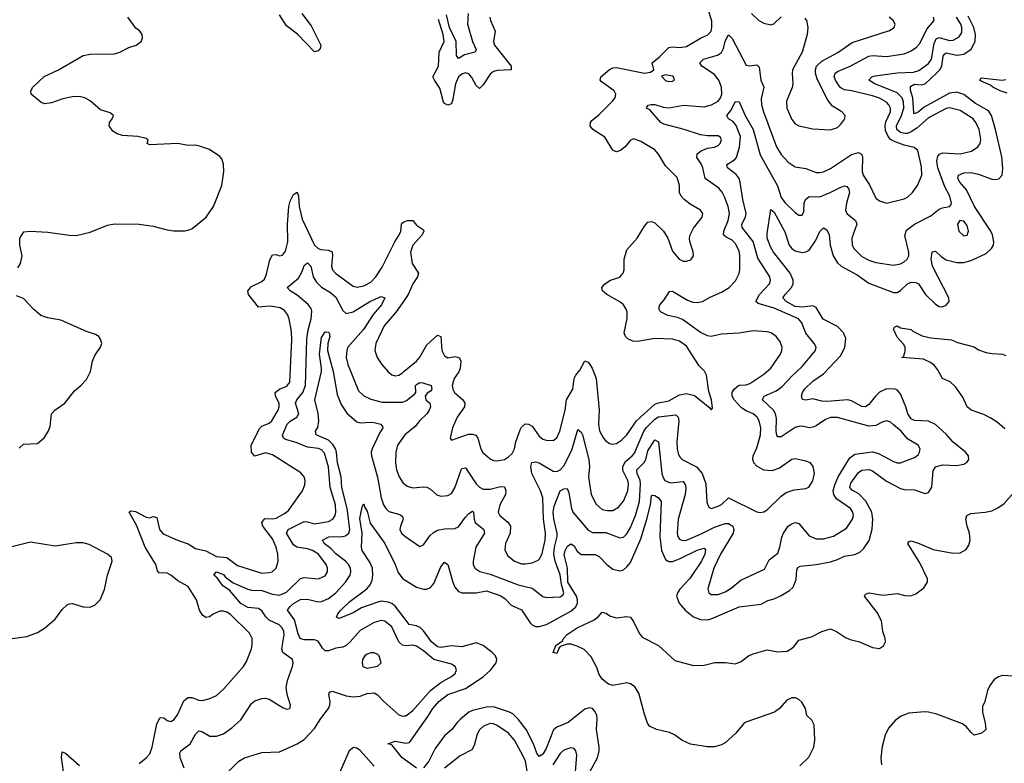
# Model space of a CAD drawing. Header units: inches. Extents: x 1843162 to 1959474, y 907081 to 1016326.
# Tile 359 of 656: x 1947809 to 1953422, y 941078 to 945315. Entities that reach past the tile are written whole.
import ezdxf

# ---------------------------------------------------------------- set-up
doc = ezdxf.new("R2010")
doc.units = ezdxf.units.IN
doc.header["$MEASUREMENT"] = 0
doc.layers.add('B9944', color=7, linetype='Continuous')
doc.layers.add('B9954', color=7, linetype='Continuous')

msp = doc.modelspace()

# ---------------------------------------------------------------- linework, layer by layer
at = {"layer": 'B9944', "color": 5}
for points, elevation in [([(1947798.9, 943901.1), (1947814, 943926), (1947822, 943970), (1947809.7, 944029.7), (1947809.6, 944070), (1947832.9, 944107.1), (1947869.1, 944110.9), (1947970, 944104.4), (1948090, 944086.7), (1948130, 944085.3), (1948210, 944104.9), (1948310, 944144.2), (1948350, 944151.8), (1948490, 944150.3), (1948570, 944138), (1948650, 944117), (1948687.7, 944112.3), (1948750, 944112.4), (1948770, 944114.9), (1948790, 944123.8), (1948872, 944190), (1948914.3, 944250), (1948960.5, 944370), (1948973.3, 944450), (1948971.4, 944491.4), (1948961.6, 944521.6), (1948950, 944536), (1948890, 944576), (1948834.2, 944594.2), (1948810, 944599.3), (1948770, 944599), (1948709.5, 944609.5), (1948550, 944601.2), (1948535.3, 944610), (1948542, 944630), (1948530, 944637.2), (1948482, 944650), (1948395.7, 944655.7), (1948364, 944664), (1948340.4, 944680.4), (1948318, 944710), (1948320.9, 944730), (1948336, 944750), (1948344, 944770), (1948324.1, 944784.1), (1948270, 944802), (1948210, 944852.4), (1948180.9, 944870), (1948150, 944877.1), (1948110, 944876.2), (1948055.5, 944864.5), (1947990, 944840.5), (1947950, 944835.1), (1947930, 944844.2), (1947874.5, 944890), (1947871.8, 944910), (1947882.9, 944930), (1947948.3, 944991.7), (1948029.5, 945030), (1948170, 945111.3), (1948210, 945119.2), (1948350, 945121.3), (1948379.3, 945130), (1948430, 945157.4), (1948472.7, 945170), (1948500.7, 945190), (1948509.4, 945210), (1948506, 945230), (1948492.7, 945250), (1948470, 945266.6), (1948425.1, 945330)], 620), ([(1949418, 945350), (1949470, 945279.2), (1949525.3, 945170), (1949520.9, 945150), (1949510, 945138.3), (1949490, 945131.1), (1949393.3, 945233.3), (1949330, 945280.7), (1949290, 945343.2)], 580), ([(1948490, 941076.5), (1948530, 941108.8), (1948550, 941132.2), (1948564.1, 941170), (1948590, 941303.8), (1948610, 941339), (1948630, 941336.9), (1948650, 941322.7), (1948670, 941316.5), (1948690, 941327.6), (1948710, 941358), (1948745, 941435.1), (1948766.5, 941453.5), (1948790, 941452.8), (1948830, 941437.1), (1948850, 941436.5), (1948892.9, 941447.1), (1948930, 941464.7), (1948970, 941500.8), (1949083.9, 941630), (1949102.2, 941657.8), (1949129.7, 941729.7), (1949134.5, 941754.5), (1949133.5, 941790), (1949119, 941819), (1949010, 941925.2), (1948990, 941939.5), (1948970, 941945.8), (1948950, 941944.2), (1948912.2, 941927.8), (1948890, 941912.4), (1948870, 941908.4), (1948850, 941921.5), (1948833.9, 941950), (1948817.4, 942010), (1948770, 942084.9), (1948710, 942117.9), (1948670, 942150.5), (1948650, 942160.8), (1948603.2, 942163.2), (1948594.6, 942174.6), (1948584.1, 942210), (1948524.1, 942310), (1948474.7, 942434.7), (1948433.2, 942510), (1948442.7, 942517.3), (1948468, 942512), (1948530, 942481.2), (1948550, 942476), (1948570, 942483.8), (1948590, 942479.1), (1948606.2, 942410), (1948625.7, 942385.7), (1948708.7, 942348.7), (1948770, 942327.8), (1948810, 942301.2), (1948870, 942289.4), (1948930, 942257.1), (1948990.1, 942250.1), (1949050, 942205.5), (1949190, 942162.3), (1949230, 942164.4), (1949247.3, 942170), (1949270.7, 942190), (1949281.6, 942230), (1949279.6, 942270), (1949271.1, 942310), (1949250, 942356.5), (1949195, 942430), (1949190, 942450.5), (1949206.7, 942473.3), (1949250, 942471.3), (1949270, 942475.1), (1949318.8, 942501.2), (1949341.4, 942518.6), (1949421.7, 942630), (1949434.9, 942665.1), (1949435.8, 942690), (1949429.7, 942710), (1949412.3, 942732.3), (1949250, 942835.4), (1949210, 942846.5), (1949148.2, 942828.2), (1949130.6, 942850.6), (1949128.1, 942888.1), (1949175.1, 942984.9), (1949190, 942998.5), (1949230, 943016.8), (1949246.4, 943030), (1949282.9, 943090), (1949288.8, 943110), (1949287.7, 943130), (1949267.8, 943170), (1949265, 943190), (1949290, 943209.3), (1949332.2, 943227.8), (1949348.1, 943250), (1949360.9, 943490), (1949358.7, 943538.7), (1949345.4, 943610), (1949335.2, 943635.2), (1949317.9, 943657.9), (1949293, 943673), (1949250, 943681.7), (1949230, 943683.6), (1949170, 943676.8), (1949112.2, 943750), (1949108.3, 943770), (1949130, 943794.4), (1949190, 943823.2), (1949203.5, 943836.5), (1949215.8, 943864.2), (1949233.9, 943946.1), (1949250, 943974.4), (1949270, 943976.5), (1949290, 943968.9), (1949307.1, 943972.9), (1949324.1, 943995.9), (1949337.7, 944050), (1949334.6, 944150), (1949342.2, 944250), (1949350, 944280.4), (1949370, 944318.7), (1949390, 944332), (1949398.8, 944310), (1949401.9, 944250), (1949418.3, 944178.3), (1949490, 944031.2), (1949510, 944010.9), (1949524.9, 944004.9), (1949570, 944002.5), (1949590, 943993.1), (1949592.2, 943972.2), (1949586.7, 943910), (1949592, 943890), (1949610, 943868.4), (1949710, 943796.1), (1949731.6, 943791.6), (1949770, 943798.6), (1949810, 943820.1), (1949838.8, 943850), (1949874.7, 943905.3), (1949946.4, 944050), (1949972.8, 944090), (1949981.6, 944110), (1949985.3, 944150), (1949990, 944158.4), (1950000, 944162.4)], 580), ([(1948746.6, 941050), (1948723.5, 941110), (1948722.2, 941137.8), (1948728.2, 941150), (1948781.1, 941190), (1948810, 941243.7), (1948830, 941262.7), (1948850, 941258), (1948893, 941233), (1948930, 941233.2), (1948970, 941246.2), (1949018.9, 941281.1), (1949070, 941326), (1949130, 941418.3), (1949150, 941433.4), (1949190, 941448), (1949210, 941449), (1949230, 941443.1), (1949310, 941393.4), (1949332.5, 941387.5), (1949348.9, 941391.1), (1949350, 941394), (1949352.3, 941410), (1949332.6, 941470), (1949328.4, 941510), (1949336, 941550), (1949364, 941630), (1949366.9, 941650), (1949363.5, 941670), (1949308.4, 941710), (1949303.4, 941730), (1949315.9, 941810), (1949314.1, 941830), (1949305.7, 941850), (1949287.2, 941867.2), (1949230, 941893.9), (1949211.8, 941911.8), (1949190, 941946), (1949170, 941960.4), (1949110, 941965.8), (1949070, 941988.8), (1949004, 942064), (1948966.6, 942090), (1948934.9, 942134.9), (1948915.1, 942150), (1948931, 942170), (1948970, 942153.4), (1948980.3, 942140.3), (1949026.2, 942106.2), (1949109.7, 942069.7), (1949130, 942064.3), (1949190, 942062.9), (1949250, 942041.5), (1949290, 942036.4), (1949330, 942053.5), (1949410, 942131.7), (1949430, 942137), (1949512.7, 942130), (1949550, 942146.9), (1949563.1, 942170), (1949563.4, 942190), (1949555.6, 942210), (1949511.8, 942270), (1949478.5, 942290), (1949450, 942300.8), (1949388.9, 942308.9), (1949370, 942323.7), (1949329.3, 942390), (1949339.8, 942410), (1949430, 942455.1), (1949450, 942454.2), (1949490, 942442.7), (1949570, 942456.8), (1949594, 942470), (1949606.6, 942490), (1949611.6, 942510), (1949608.6, 942550), (1949579.5, 942650), (1949570, 942767.8), (1949546.1, 942846.1), (1949530, 942863.6), (1949512.2, 942872.2), (1949450, 942879.4), (1949385.4, 942905.4), (1949323.8, 942923.8), (1949312.1, 942930), (1949307.2, 942947.2), (1949333.1, 943010), (1949350, 943028.1), (1949388.4, 943050), (1949397, 943063), (1949399.8, 943070), (1949381.1, 943130), (1949389.4, 943150), (1949423.5, 943190), (1949437.2, 943230), (1949445.9, 943494.1), (1949452.9, 943547.1), (1949470, 943610.6), (1949473.4, 943653.4), (1949469.9, 943670), (1949453, 943693), (1949390, 943745.2), (1949349.7, 943770), (1949333.7, 943790), (1949397.3, 943842.7), (1949419.1, 943880.9), (1949430, 943914.4), (1949450, 943928.9), (1949467.6, 943910), (1949481.7, 943850), (1949500, 943820), (1949530, 943791.4), (1949580.4, 943760.4), (1949610, 943734), (1949650, 943659), (1949670, 943640.2), (1949710, 943650.1), (1949805.3, 943710), (1949870, 943738), (1949890, 943730.7), (1949871.3, 943690), (1949824.3, 943635.7), (1949768.8, 943550), (1949680.1, 943450), (1949672.8, 943430), (1949670.1, 943390), (1949678.7, 943350), (1949740.3, 943200.3), (1949770, 943171.3), (1949810, 943152), (1949875, 943135.1), (1949990, 943136.4), (1950000, 943140.4)], 560), ([(1947805.7, 942874.3), (1947830, 942896), (1947910, 942899.5), (1947948.3, 942931.7), (1947971.2, 942968.8), (1947982, 942998), (1947989.8, 943070.2), (1948009.5, 943090), (1948065.6, 943130), (1948120.5, 943199.5), (1948158, 943230), (1948190, 943264), (1948211.6, 943310), (1948224.5, 943370), (1948237.5, 943402.5), (1948269.2, 943450), (1948277.2, 943470), (1948270, 943495.3), (1948259, 943510), (1948241.5, 943521.5), (1948190, 943538), (1948043.8, 943603.8), (1947970, 943615.8), (1947929.8, 943629.8), (1947890, 943664.2), (1947830, 943727), (1947790, 943742)], 620), ([(1950000, 943715.9), (1949954, 943650), (1949886.7, 943570), (1949838, 943470), (1949833.4, 943430), (1949846.9, 943390), (1949872.3, 943350), (1949910, 943308), (1949930, 943292.4), (1949950, 943286.2), (1949970, 943290.2), (1949990, 943303.6), (1950000, 943311.9)], 580), ([(1950000, 941749.2), (1949990, 941750.5), (1949969.9, 941769.9), (1949930, 941855.9), (1949890, 941889), (1949870, 941892.6), (1949830, 941880.2), (1949750, 941834), (1949693.3, 941770), (1949670, 941749.9), (1949650, 941739.7), (1949610, 941734.7), (1949570, 941719.2), (1949550, 941719.5), (1949534.7, 941734.7), (1949510, 941774.7), (1949490, 941781.6), (1949430, 941781.9), (1949407.8, 941790), (1949395.5, 941815.5), (1949374.8, 941894.8), (1949336.2, 941950), (1949348.6, 941970), (1949370, 941987.9), (1949410, 942011.4), (1949450, 942013.8), (1949510, 941998.4), (1949530, 942000.4), (1949570, 942017.5), (1949610, 942049.5), (1949666, 942110), (1949692.7, 942150), (1949696.5, 942170), (1949693.6, 942190), (1949683.9, 942210), (1949666.6, 942230), (1949610, 942272.6), (1949581.8, 942301.8), (1949545, 942330), (1949534.2, 942350), (1949571.9, 942368.1), (1949649.5, 942370.5), (1949665.2, 942374.8), (1949684.4, 942390), (1949691.3, 942410), (1949675.6, 942530), (1949645.9, 942650), (1949641.3, 942710), (1949620.8, 942790), (1949614.4, 942850), (1949608.2, 942870), (1949594.3, 942894.3), (1949570, 942919.3), (1949499.3, 942950), (1949495.4, 942970), (1949508.3, 942991.6), (1949514.1, 943030), (1949510.9, 943070.9), (1949491.7, 943150), (1949528.5, 943310), (1949529.5, 943330), (1949517.6, 943410), (1949526.6, 943490), (1949530, 943504.9), (1949550, 943537.1), (1949570, 943535.5), (1949572.9, 943530), (1949576.9, 943510), (1949564.9, 943470), (1949563.8, 943430), (1949595.6, 943310), (1949619, 943179), (1949641.7, 943121.7), (1949673.8, 943073.8), (1949730, 943023.9), (1949750, 943017.9), (1949810, 943022.1), (1949830, 943019.4), (1949868, 943010), (1949877.6, 942997.6), (1949879.1, 942990), (1949859.9, 942960.1), (1949818.3, 942870), (1949812.2, 942850), (1949813.6, 942830), (1949848.4, 942708.4), (1949868.9, 942590), (1949883.2, 942550), (1949895, 942530), (1949913.1, 942513.1), (1949975.3, 942495.3), (1949990, 942484.9), (1949994.5, 942470), (1949979, 942430), (1949976.3, 942410), (1949985.2, 942390), (1950000, 942376.7)], 540), ([(1950000, 942944.5), (1949962.5, 942890), (1949952.2, 942850), (1949950.1, 942790.1), (1949956.8, 942750), (1949971.2, 942711.2), (1949994.9, 942674.9), (1950000, 942670.6)], 560), ([(1950000, 941907.5), (1949950, 941974), (1949930, 941989.4), (1949910, 941997), (1949870, 942001.5), (1949850, 941996.6), (1949756.5, 941963.5), (1949710, 941935.7), (1949630, 941902.9), (1949614, 941910), (1949622.6, 941930), (1949639.1, 941950), (1949690, 942000.2), (1949787.2, 942072.8), (1949805.8, 942094.2), (1949818.1, 942121.9), (1949822.1, 942150), (1949819.6, 942190), (1949803.9, 942223.9), (1949761.5, 942290), (1949757.2, 942310), (1949761.7, 942390), (1949747.7, 942472.3), (1949760.8, 942539.2), (1949770, 942556), (1949776, 942536), (1949790, 942515.5), (1949807.3, 942447.3), (1949890.1, 942330), (1949948.8, 942210), (1949965.7, 942165.7), (1949993, 942130), (1950000, 942125.6)], 520), ([(1947753, 941787), (1947850, 941800.3), (1947910, 941824), (1947950, 941847.9), (1948010, 941900.2), (1948050, 941955.3), (1948078.9, 941981.1), (1948090, 941987), (1948110, 941988.8), (1948170, 941970.4), (1948210, 941968.4), (1948238.9, 941981.1), (1948267, 942010), (1948291.7, 942068.3), (1948309.8, 942150), (1948335.1, 942230), (1948331.6, 942250), (1948309.3, 942270), (1948205.2, 942325.2), (1948170, 942335.3), (1948130, 942335.3), (1948010, 942315.1), (1947870, 942339.1), (1947702.9, 942297.1)], 620), ([(1948997, 941030), (1949058, 941090), (1949089.4, 941110), (1949190, 941139.6), (1949290, 941144.2), (1949390, 941188.3), (1949430, 941213.6), (1949490, 941277.1), (1949525.6, 941334.4), (1949569.1, 941390), (1949576.7, 941410), (1949577.9, 941430), (1949570.9, 941470), (1949575.6, 941484.4), (1949590, 941490.1), (1949670, 941462.5), (1949710, 941456.2), (1949750, 941461.2), (1949790, 941476.6), (1949830, 941480.1), (1949849.2, 941469.2), (1949885.4, 941430), (1949970, 941355), (1949990, 941346.8), (1950000, 941348.1)], 540), ([(1949830, 941062.5), (1949750, 941150.8), (1949730, 941165.3), (1949711.8, 941168.2), (1949687.3, 941150), (1949626.7, 941010)], 540), ([(1950000, 941101.9), (1949989.6, 941109.6), (1949930, 941182.7), (1949908, 941190), (1949950, 941203.7), (1950000, 941194.8)], 520), ([(1948058.5, 941030), (1948046.4, 941113.6), (1948050, 941144), (1948070, 941136.5), (1948150, 941065)], 580)]:
    msp.add_lwpolyline(points, dxfattribs=dict(at, elevation=elevation))
at = {"layer": 'B9944', "color": 5, "elevation": 560}
msp.add_lwpolyline([(1949810, 941707.6), (1949790, 941700.5), (1949775.5, 941690), (1949762.6, 941670), (1949760.4, 941650), (1949765.5, 941630), (1949790, 941621.1), (1949830, 941627.4), (1949847.6, 941632.4), (1949869.2, 941650), (1949857, 941690), (1949850, 941698), (1949830, 941707)], close=True, dxfattribs=at)
at = {"layer": 'B9954', "color": 5}
for points, elevation in [([(1950000, 943311.9), (1950070, 943370.2), (1950090, 943392.8), (1950130, 943463.3), (1950190, 943517.4), (1950210.1, 943510.1), (1950215.5, 943430), (1950230, 943399), (1950250, 943389.3), (1950290, 943395.8), (1950314.9, 943390), (1950323.8, 943370), (1950319.8, 943330), (1950311.4, 943308.6), (1950285, 943270), (1950273.5, 943230), (1950277.1, 943210), (1950288.3, 943190), (1950334.4, 943150), (1950347.2, 943130), (1950343.5, 943110), (1950303.1, 943050), (1950275.3, 942990), (1950262, 942930), (1950270, 942918.8), (1950367.3, 942952.7), (1950390, 942954.4), (1950408.2, 942948.2), (1950420.8, 942930), (1950437.6, 942870), (1950449.5, 942849.5), (1950490, 942813.8), (1950510, 942803.9), (1950530, 942800.7), (1950571.8, 942810), (1950595.8, 942824.2), (1950616.1, 942843.9), (1950629.2, 942870.8), (1950637.6, 942910), (1950662.3, 942977.7), (1950670, 942994), (1950690, 943012.1), (1950710, 943011.1), (1950730, 942998.2), (1950770, 942941.8), (1950790, 942925.8), (1950810, 942919.2), (1950850, 942917.3), (1950870, 942931.8), (1950887.5, 942970), (1950918.5, 943090), (1950925.8, 943150), (1950962.4, 943210), (1950969.5, 943270.5), (1950978.5, 943290), (1951001.7, 943318.3), (1951030, 943372), (1951050, 943363.2), (1951059, 943350), (1951071.4, 943330), (1951095.3, 943270), (1951112.3, 943092.3), (1951107.6, 943010), (1951113.4, 942973.4), (1951137.3, 942930), (1951150, 942914.6), (1951170, 942900.8), (1951190, 942896.1), (1951210, 942900.2), (1951240, 942920), (1951270, 942949), (1951324.4, 943030), (1951430, 943123.7), (1951450, 943132.5), (1951510, 943143.1), (1951570, 943177), (1951610, 943184.8), (1951654.7, 943174.7), (1951742.8, 943102.8), (1951750, 943092), (1951759, 943101), (1951751.5, 943148.5), (1951736.3, 943196.3), (1951723.5, 943290), (1951712, 943312), (1951681.9, 943341.9), (1951610, 943454), (1951570, 943483.6), (1951530, 943494.7), (1951430, 943497.8), (1951330, 943481.1), (1951303.7, 943483.7), (1951275.7, 943495.7), (1951262, 943510), (1951255, 943530), (1951272, 943612), (1951271.3, 943650), (1951264.1, 943670), (1951250, 943690.8), (1951230, 943707.8), (1951155.6, 943750), (1951131.6, 943770), (1951127.8, 943790), (1951145.1, 943810), (1951177.2, 943830), (1951230, 943847.4), (1951249.7, 943870), (1951254.8, 943890), (1951254, 943950), (1951270, 944003.7), (1951327.9, 944070), (1951370, 944138.7), (1951390, 944161.1), (1951410, 944165.7), (1951430, 944158), (1951478.4, 944110), (1951503.1, 944070), (1951530, 943996.3), (1951568.4, 943950), (1951590, 943939.5), (1951610, 943938.4), (1951634.2, 943945.9), (1951649.6, 943970.4), (1951647.6, 943992.4), (1951629.7, 944050.3), (1951627.1, 944070), (1951631.1, 944090), (1951650, 944128), (1951699.6, 944190), (1951703.6, 944210), (1951689.6, 944230), (1951630, 944264.4), (1951596.8, 944290), (1951579, 944310), (1951569.1, 944330), (1951569.8, 944370), (1951556.4, 944416.4), (1951490, 944483.1), (1951450, 944549.7), (1951430, 944573.3), (1951350, 944620.4), (1951310, 944637), (1951290, 944627.6), (1951259.6, 944590), (1951234.6, 944570), (1951210, 944562.2), (1951204.2, 944564.2), (1951190, 944571.1), (1951145, 944645), (1951075.5, 944690), (1951059.8, 944710), (1951062.4, 944730), (1951070, 944741.1), (1951110, 944772.1), (1951188.9, 944850), (1951202.6, 944870), (1951206.3, 944890), (1951196.8, 944910), (1951123.2, 944963.2), (1951117.2, 944970), (1951122.2, 944990), (1951170, 945030.9), (1951190, 945039.8), (1951210, 945042.2), (1951369.6, 945010.4), (1951404.5, 945015.5), (1951424, 945030), (1951414, 945070), (1951456.9, 945103.1), (1951510, 945157.1), (1951530, 945160.5), (1951570, 945156.1), (1951610, 945162.2), (1951690, 945209.2), (1951732, 945228), (1951750.7, 945250), (1951754.9, 945270), (1951753.7, 945306.3), (1951710.6, 945450)], 580), ([(1950000, 942125.6), (1950070, 942081.6), (1950109.8, 942070.2), (1950130, 942071), (1950150, 942080.2), (1950170, 942102), (1950210, 942197.1), (1950230, 942223.8), (1950250, 942210.6), (1950278.5, 942110), (1950290, 942082.4), (1950310, 942056.8), (1950330, 942048.9), (1950410, 942048.9), (1950470, 942061.6), (1950551.7, 942031.7), (1950575.4, 942015.4), (1950610, 941980.1), (1950670, 941953.1), (1950718.3, 941878.3), (1950730, 941866.4), (1950750, 941857.2), (1950770, 941857), (1950811.8, 941870), (1950950, 941945.2), (1950979.9, 941970), (1950988.8, 941990), (1950989.3, 942010), (1950982.7, 942030), (1950933.2, 942110), (1950930.8, 942190.8), (1950913.3, 942266.7), (1950918.2, 942290), (1950930, 942313.4), (1950950, 942329.1), (1950970, 942316.4), (1950986.5, 942286.5), (1951010, 942268.4), (1951090, 942268.7), (1951114.6, 942254.6), (1951155.6, 942210), (1951190, 942185.1), (1951230, 942174.5), (1951250, 942181.1), (1951270, 942197.1), (1951290, 942222.3), (1951350, 942357.4), (1951384, 942470), (1951404.1, 942550), (1951410, 942603), (1951414.9, 942605.1), (1951430, 942604.1), (1951451.1, 942590), (1951466, 942570), (1951457, 942370), (1951467.2, 942290), (1951490, 942239.8), (1951510, 942228.1), (1951530, 942228.2), (1951570, 942242.7), (1951670, 942292.4), (1951710, 942304), (1951717.6, 942297.6), (1951715.2, 942270), (1951695.3, 942230), (1951629.6, 942130.4), (1951572.2, 942070), (1951558.5, 942050), (1951553.8, 942030), (1951568.5, 941990), (1951602.6, 941950), (1951650, 941913.5), (1951690, 941897.7), (1951730, 941896.4), (1951750, 941901.6), (1951910, 941970.1), (1952034.6, 941985.4), (1952073.8, 942006.2), (1952110, 942016), (1952150, 942034.5), (1952197.7, 942062.3), (1952217.6, 942082.4), (1952234.2, 942125.8), (1952239.1, 942180.9), (1952245.3, 942194.7), (1952257.8, 942202.2), (1952350, 942211.4), (1952430, 942225.5), (1952470, 942238.7), (1952510, 942258.5), (1952570, 942268.8), (1952598.7, 942281.3), (1952619.4, 942300.6), (1952651.5, 942348.5), (1952667.6, 942412.4), (1952672.6, 942470), (1952665.9, 942510), (1952631.3, 942571.3), (1952593, 942613), (1952554.7, 942634.7), (1952541.4, 942650), (1952545.8, 942674.2), (1952590, 942735.3), (1952610, 942747.8), (1952650, 942751.7), (1952670, 942744.2), (1952750, 942685.8), (1952830, 942643.7), (1952850, 942638.1), (1952910, 942636.6), (1952970, 942615.5), (1952990, 942620.9), (1953008.6, 942651.4), (1953015.4, 942744.6), (1953030, 942766.7), (1953070, 942778.9), (1953150, 942774.5), (1953190, 942782.2), (1953207.3, 942792.7), (1953219.3, 942810), (1953216.8, 942830), (1953199.7, 942850), (1953130, 942907), (1953090, 942954.4), (1953030, 943008.1), (1952990, 943027), (1952910, 943031.4), (1952890, 943041), (1952872.2, 943070), (1952861, 943110), (1952830, 943183.5), (1952810, 943205.3), (1952798.4, 943210), (1952750, 943211.1), (1952710, 943192.1), (1952686.7, 943170), (1952650, 943121.8), (1952630, 943109.3), (1952610, 943111.5), (1952550, 943142.9), (1952530, 943148.4), (1952410, 943140.1), (1952382, 943141.9), (1952330, 943155), (1952290, 943147.1), (1952271.1, 943151.1), (1952266.3, 943170), (1952270.7, 943190), (1952283.2, 943210), (1952330, 943255.8), (1952390, 943297.4), (1952490, 943401), (1952513.3, 943450), (1952518, 943498), (1952504.9, 943530), (1952470, 943566.6), (1952389, 943609), (1952350, 943674.4), (1952330, 943685), (1952270, 943676.2), (1952230, 943681.7), (1952177.6, 943710), (1952159.8, 943730), (1952171.4, 943750), (1952208.6, 943790), (1952217.1, 943810), (1952217.5, 943830), (1952201.2, 943870), (1952105.5, 943990), (1952090, 944017.7), (1952070.5, 944070), (1952070, 944096), (1952090, 944232.7), (1952110, 944218.7), (1952170, 944105.7), (1952195.7, 944030), (1952210, 944012.1), (1952230, 943998.5), (1952270, 943988.9), (1952290, 943991.6), (1952310, 944002.2), (1952345.4, 944054.6), (1952370, 944108.8), (1952390, 944128.9), (1952410, 944117.3), (1952424, 944090), (1952429.6, 944030), (1952446, 943970), (1952470, 943929.4), (1952492, 943910), (1952582.1, 943862.1), (1952650, 943814.5), (1952790, 943760.4), (1952810, 943761.3), (1952830, 943771.4), (1952870, 943809.6), (1952890, 943819.9), (1952918.1, 943818.1), (1952933.1, 943810), (1952972.1, 943750), (1953030, 943693.6), (1953050, 943680.2), (1953070, 943678.5), (1953090, 943687.6), (1953107.1, 943710), (1953105.3, 943730), (1953011.9, 943910), (1953004.7, 943950), (1953010, 943992.7), (1953030, 943996), (1953063.3, 943963.3), (1953090, 943946.5), (1953150, 943931), (1953190, 943931.7), (1953236, 943944), (1953317.3, 943982.7), (1953349.4, 944010.6), (1953360.2, 944030), (1953362.4, 944050), (1953353.7, 944090), (1953344.3, 944110), (1953251.9, 944250), (1953206.4, 944346.4), (1953167.1, 944390), (1953156.8, 944410), (1953160.4, 944430), (1953190, 944441.7), (1953230, 944445), (1953275, 944435), (1953350, 944406), (1953370, 944403.5), (1953391, 944409), (1953408.8, 944430), (1953413.1, 944466.9), (1953407.2, 944532.8), (1953372.1, 944690), (1953348.9, 944770), (1953336.1, 944790), (1953321.9, 944801.9), (1953256.7, 944836.7), (1953190, 944889.4), (1953150, 944902.5), (1953110, 944896.4), (1952964.4, 944815.6), (1952930, 944787.7), (1952910, 944779.4), (1952905, 944785), (1952900.9, 944870), (1952887.4, 944912.6), (1952886.1, 944933.9), (1952910, 944947.3), (1952950, 944944.3), (1952970, 944950.1), (1953034.6, 945010), (1953054.1, 945030), (1953064.9, 945050), (1953072.5, 945107.5), (1953080.8, 945119.2), (1953090, 945125.2), (1953150, 945113), (1953190, 945118.4), (1953232.3, 945147.7), (1953256, 945190), (1953256.5, 945230), (1953248, 945270), (1953215, 945335)], 520), ([(1950000, 942376.7), (1950010, 942367.7), (1950090, 942314.4), (1950110, 942322.4), (1950146.4, 942373.6), (1950167.1, 942392.9), (1950190, 942405.6), (1950230, 942415), (1950290, 942415.8), (1950310, 942425.4), (1950350, 942480.2), (1950370, 942502.3), (1950390, 942514.6), (1950395.8, 942510), (1950399.5, 942470), (1950406.1, 942450), (1950454, 942410), (1950459, 942390), (1950408.1, 942310), (1950393.4, 942230), (1950394.5, 942210), (1950402.4, 942190), (1950431.3, 942171.3), (1950490, 942155), (1950650, 942096), (1950730, 942075.5), (1950790, 942029.2), (1950810, 942023.5), (1950890, 942027), (1950904.4, 942035.6), (1950911.2, 942048.8), (1950897.6, 942097.6), (1950890, 942152.9), (1950861.2, 942230), (1950853.8, 942270), (1950858.1, 942310), (1950873.1, 942370), (1950873.3, 942390), (1950854.3, 942470), (1950850.2, 942510), (1950856.2, 942543.8), (1950889.8, 942630), (1950910, 942642.8), (1950930, 942644.4), (1950939.2, 942619.2), (1950955.2, 942530), (1950962.6, 942510), (1951050, 942407), (1951073.5, 942393.5), (1951150, 942393.4), (1951230, 942363.2), (1951250, 942367.3), (1951270, 942384.7), (1951290, 942421.5), (1951319, 942490), (1951342.6, 942570), (1951347.9, 942670), (1951345.6, 942690), (1951329.2, 942730), (1951325.9, 942750), (1951367.8, 942792.2), (1951377.2, 942810), (1951390, 942859.1), (1951430, 942922), (1951450, 942910.7), (1951470.1, 942730.1), (1951475.3, 942710), (1951486.9, 942690), (1951516.4, 942676.4), (1951590, 942684.3), (1951603.8, 942663.8), (1951606.3, 942646.3), (1951602.3, 942610), (1951562, 942470), (1951557, 942390), (1951561, 942370), (1951570, 942354.6), (1951587.4, 942347.4), (1951610, 942349.6), (1951690, 942382.8), (1951770, 942423.9), (1951830, 942444.7), (1951850, 942443.9), (1951873.2, 942430), (1951879.5, 942410), (1951875.9, 942390), (1951804.5, 942270), (1951765.6, 942190), (1951731.4, 942071.4), (1951737, 942050), (1951750, 942040.2), (1951790, 942039.7), (1951830, 942054.5), (1951864.3, 942075.7), (1951918.8, 942121.2), (1952055.3, 942184.7), (1952081.9, 942238.1), (1952130, 942274.6), (1952142.7, 942310), (1952153.3, 942366.7), (1952163, 942390), (1952189.9, 942430.1), (1952210, 942443.5), (1952230, 942449.3), (1952250, 942444.2), (1952310, 942373.6), (1952350, 942357.5), (1952390, 942357.8), (1952448, 942372), (1952521.7, 942418.3), (1952555.8, 942470), (1952561.4, 942490), (1952558.7, 942510), (1952544, 942530), (1952464.4, 942584.4), (1952449.3, 942609.3), (1952446.2, 942630), (1952454.7, 942665.3), (1952474.7, 942710), (1952540.9, 942819.1), (1952570, 942838.7), (1952670, 942853.1), (1952704.2, 942844.2), (1952790, 942797.1), (1952810, 942791.1), (1952830, 942791.1), (1952910, 942819.6), (1952930, 942834.9), (1952938.9, 942850), (1952941.8, 942870), (1952929.7, 942890), (1952870, 942927.8), (1952834, 942970), (1952790, 943007.1), (1952770, 943022.9), (1952750, 943028.9), (1952730, 943024), (1952690, 943002.7), (1952650, 942998.3), (1952470, 943047.6), (1952430, 943048.2), (1952402.7, 943037.3), (1952350, 943001.4), (1952330, 942992.7), (1952310, 942989.8), (1952270, 942998.5), (1952250, 942997.8), (1952230, 942990.6), (1952150, 942938.5), (1952130, 942938.3), (1952125.4, 942945.4), (1952121.4, 942970), (1952122.5, 943042.5), (1952116.6, 943070), (1952105.2, 943090), (1952043.5, 943150), (1952044.8, 943155.2), (1952053.3, 943170), (1952120.1, 943199.9), (1952155.5, 943224.5), (1952210, 943283.7), (1952270, 943338.9), (1952344.4, 943430), (1952349.7, 943450), (1952338.3, 943470), (1952290, 943528.5), (1952267.1, 943587.1), (1952248.7, 943610), (1952110, 943672.2), (1952018.2, 943698.2), (1952004.7, 943710), (1952025.5, 943750), (1952083.2, 943810), (1952089, 943830), (1952084, 943850), (1952016, 943956), (1951990.6, 944050.6), (1951927.8, 944130), (1951924.6, 944150), (1951945.8, 944190), (1951949.9, 944210), (1951930.8, 944290), (1951916.6, 944390), (1951910.3, 944410.3), (1951893.2, 944433.2), (1951843.8, 944470), (1951839.1, 944490), (1951883.6, 944516.4), (1951894.8, 944530), (1951912.3, 944587.7), (1951916.8, 944650), (1951892.6, 944712.6), (1951875.1, 944735.1), (1951849.2, 944750), (1951839.7, 944770), (1951862.7, 944797.3), (1951890, 944848.4), (1951910, 944846.4), (1951944.1, 944770), (1951990, 944689.1), (1952030, 944544.4), (1952128.4, 944368.4), (1952150, 944302.3), (1952170, 944273.7), (1952230, 944215.8), (1952250, 944201.5), (1952270, 944201.3), (1952277.9, 944222.1), (1952281.4, 944270), (1952287.8, 944290), (1952310, 944307.9), (1952370, 944306.2), (1952429.8, 944330), (1952490, 944360.8), (1952510, 944367.6), (1952523.6, 944363.6), (1952535.5, 944350), (1952539.5, 944330), (1952521.7, 944270), (1952515.9, 944230), (1952524.4, 944210), (1952573.5, 944170), (1952580.9, 944150), (1952552.5, 944070), (1952554.8, 944030), (1952565.4, 944010), (1952610, 943965.3), (1952650, 943944.1), (1952690, 943930.9), (1952790, 943915.6), (1952830, 943924.5), (1952850, 943935.2), (1952868.2, 943950), (1952876.8, 943970), (1952877.8, 943990), (1952854, 944086), (1952863.6, 944116.4), (1952909.7, 944150), (1953002.8, 944197.2), (1953050, 944234.6), (1953070, 944243.1), (1953109.6, 944250.4), (1953118.3, 944261.7), (1953120.7, 944270), (1953111.3, 944308.7), (1953082.2, 944362.2), (1953042.1, 944470), (1953036.9, 944510), (1953043.3, 944536.7), (1953051.9, 944548.1), (1953070, 944556.2), (1953170, 944550.7), (1953233.8, 944566.2), (1953270, 944590.3), (1953283.1, 944610), (1953288.3, 944631.7), (1953277.6, 944690), (1953258.9, 944730), (1953243.2, 944750), (1953170, 944797.9), (1953110, 944812.7), (1953090, 944808.6), (1952990, 944756.6), (1952922.4, 944697.6), (1952890, 944675.4), (1952870, 944667), (1952853.7, 944666.3), (1952830, 944673), (1952809.5, 944690), (1952806.6, 944710), (1952836.3, 944770), (1952847.9, 944810), (1952847.3, 944847.3), (1952838.5, 944870), (1952810, 944897.3), (1952683.1, 944950), (1952649.5, 944970), (1952666.6, 944990), (1952685.8, 944994.2), (1952810, 945011.8), (1952904.5, 945015.5), (1952934.6, 945025.4), (1952990, 945065.1), (1953006.8, 945090), (1953021.1, 945178.9), (1953033.4, 945206.6), (1953050, 945214.4), (1953110, 945196.6), (1953130, 945198.2), (1953163.4, 945216.6), (1953178.5, 945241.5), (1953179.9, 945270), (1953174.4, 945290), (1953148.4, 945330)], 540), ([(1950000, 942670.6), (1950016.7, 942656.7), (1950050, 942648.4), (1950110, 942654.2), (1950130, 942651.1), (1950150, 942639.6), (1950187.1, 942607.1), (1950210, 942599.6), (1950250, 942603.2), (1950270, 942616), (1950290, 942648.5), (1950325.7, 942750), (1950330, 942757.3), (1950350, 942762), (1950410, 942671), (1950430, 942651), (1950450, 942640.2), (1950490, 942640.1), (1950550, 942655.4), (1950572.5, 942652.5), (1950580.8, 942630), (1950577.2, 942610), (1950545.9, 942550), (1950536.6, 942510), (1950545.8, 942490), (1950591.9, 942451.9), (1950605.7, 942430), (1950604.8, 942390), (1950577.8, 942330), (1950575.1, 942295.1), (1950590, 942263.1), (1950630.3, 942230), (1950670, 942215.1), (1950690, 942213.9), (1950730, 942220.6), (1950763.5, 942236.5), (1950774.1, 942245.9), (1950787.1, 942272.9), (1950804.7, 942350), (1950806.5, 942390), (1950795.1, 942470), (1950791.7, 942590), (1950778.5, 942630), (1950727.8, 942730), (1950722.8, 942770), (1950728.2, 942791.8), (1950750, 942796), (1950770, 942790.1), (1950850, 942742.1), (1950870, 942741.3), (1950890, 942750.1), (1950910, 942774), (1950957, 942863), (1950990, 942980.4), (1951010, 942965.7), (1951016.4, 942950), (1951052.8, 942810), (1951056, 942770), (1951051, 942710), (1951067.3, 942610), (1951094, 942554), (1951130, 942525), (1951157.7, 942517.7), (1951190, 942519), (1951222.4, 942537.6), (1951250, 942572.6), (1951275, 942630), (1951280.1, 942670), (1951275.8, 942690), (1951247.2, 942747.2), (1951247.2, 942770), (1951261.9, 942798.1), (1951301.1, 942830), (1951313.9, 942846.1), (1951366.3, 942970), (1951380.1, 942990), (1951430, 943039.2), (1951450, 943051.8), (1951550, 943063.2), (1951561.7, 943050), (1951566.3, 943030), (1951554.8, 942910), (1951556.6, 942870), (1951563, 942843), (1951570, 942825.7), (1951585.7, 942810), (1951667.2, 942767.2), (1951698.5, 942730), (1951720.1, 942670), (1951725.8, 942565.8), (1951737, 942537), (1951750, 942530.4), (1951790, 942542.6), (1951810, 942553.2), (1951850, 942590.2), (1952010, 942511.6), (1952030, 942506.7), (1952050, 942511.6), (1952070, 942522.3), (1952150, 942601.1), (1952178.6, 942621.4), (1952223.3, 942636.7), (1952290, 942644.6), (1952308.1, 942651.9), (1952330, 942687.3), (1952339.7, 942730), (1952331.3, 942770), (1952316.2, 942790), (1952290, 942800.4), (1952230, 942812.6), (1952210, 942809.6), (1952139.6, 942760.4), (1952095.6, 942744.4), (1952050, 942748.8), (1952010.9, 942770.9), (1951993.5, 942790), (1951987.7, 942810), (1951989.9, 942830), (1952010, 942875.3), (1952031.4, 942950), (1952033.4, 942990), (1952024.5, 943030), (1952013, 943050), (1951990, 943069.8), (1951950, 943086.9), (1951924.2, 943104.2), (1951881.4, 943150), (1951870.4, 943170), (1951870.9, 943190), (1951881.5, 943210), (1951896, 943224), (1951910, 943232.7), (1951950, 943233.9), (1951970, 943241.9), (1952050, 943295.8), (1952089.8, 943330), (1952145, 943410), (1952153.6, 943430), (1952154.8, 943450), (1952142.7, 943482.7), (1952121.7, 943510), (1952091.6, 943530), (1952070, 943536.8), (1951990, 943542.2), (1951910, 943528.5), (1951810, 943522.9), (1951750, 943509), (1951730, 943512.9), (1951690, 943532.4), (1951586.2, 943606.2), (1951557.9, 943617.9), (1951503.7, 943630), (1951462, 943650), (1951452, 943670), (1951458, 943690), (1951482, 943718), (1951512.9, 943767.1), (1951530, 943767.7), (1951616, 943716), (1951645.5, 943705.5), (1951670, 943702.8), (1951702, 943710), (1951745.4, 943734.6), (1951810, 943762.3), (1951853.7, 943790), (1951890, 943826.3), (1951910, 943868), (1951914.1, 943890), (1951914.8, 943970), (1951910, 943997.4), (1951890, 944037.1), (1951870, 944058.4), (1951835.7, 944075.7), (1951821.2, 944090), (1951821.9, 944110), (1951848, 944170), (1951854.8, 944210), (1951847.4, 944250), (1951826.1, 944306.1), (1951813, 944333), (1951794.5, 944354.5), (1951716.1, 944410), (1951702.8, 944470), (1951693.2, 944493.2), (1951668.8, 944530), (1951669.8, 944550), (1951692.9, 944567.1), (1951730, 944582.3), (1951770, 944589.4), (1951790, 944598.5), (1951802.2, 944610), (1951809.7, 944630), (1951803.7, 944643.7), (1951790, 944652.9), (1951730, 944652.8), (1951690, 944659.1), (1951596, 944690), (1951480.3, 944720.3), (1951464, 944730), (1951400.8, 944800.8), (1951382.7, 944810), (1951383.2, 944816.8), (1951391.8, 944828.2), (1951408.9, 944831.1), (1951430, 944830.8), (1951477.3, 944817.3), (1951510, 944813.3), (1951592, 944828), (1951710, 944817.7), (1951751.8, 944830), (1951789.9, 944850.1), (1951804.6, 944870), (1951811.1, 944890), (1951809.9, 944930), (1951794.7, 944970), (1951770, 945003.4), (1951696.5, 945050), (1951686.2, 945070), (1951706.3, 945090), (1951786.6, 945113.4), (1951810, 945128.6), (1951820.9, 945150), (1951830, 945192), (1951850, 945228.7), (1951870, 945207), (1951950, 945055.2), (1951970, 945051.3), (1952010, 945057.4), (1952023.7, 945043.7), (1952034, 944970), (1952050.2, 944930), (1952035.8, 944864.2), (1952038.3, 944830), (1952047.9, 944790), (1952123.5, 944590), (1952150, 944547.2), (1952190, 944503.6), (1952230, 944476.5), (1952290, 944467.5), (1952350, 944445), (1952370, 944445), (1952390, 944448.5), (1952430, 944467.7), (1952550, 944546.2), (1952590, 944558.2), (1952608.2, 944548.2), (1952613.6, 944533.6), (1952610.8, 944450.8), (1952616.6, 944430), (1952653.7, 944373.7), (1952690, 944298.4), (1952710, 944283.1), (1952750, 944270.3), (1952850, 944293.6), (1952870, 944304.4), (1952897.6, 944330), (1952926, 944370), (1952951, 944429), (1952950, 944477.2), (1952929, 944569), (1952907.4, 944587.4), (1952850, 944599.5), (1952790, 944622.2), (1952773.1, 944633.1), (1952758.8, 944650), (1952744.4, 944684.4), (1952741.7, 944710), (1952747, 944733), (1952772.2, 944790), (1952773, 944810), (1952764.1, 944830), (1952750, 944844.7), (1952710, 944867.5), (1952670, 944880.9), (1952550.1, 944909.9), (1952510, 944915), (1952490, 944926), (1952479.2, 944939.2), (1952458.6, 944970), (1952451.9, 944990), (1952456.7, 945010), (1952470, 945020.1), (1952542.5, 945050), (1952650, 945106.4), (1952670.1, 945110.1), (1952750, 945104.8), (1952850, 945121.2), (1952890, 945136.8), (1952921.2, 945158.8), (1952940.3, 945179.7), (1952979.3, 945260.7), (1953021, 945310), (1953017.6, 945330)], 560), ([(1950489.3, 945330), (1950492.1, 945310), (1950519.7, 945250), (1950509.3, 945190), (1950514.9, 945170), (1950610.3, 945050), (1950610.6, 945030), (1950530, 945025.6), (1950510, 945019.8), (1950490, 945004.4), (1950450, 944943.1), (1950430, 944923.5), (1950410, 944939.7), (1950386.1, 944986.1), (1950370, 945006), (1950350, 945011.5), (1950330, 945005), (1950310, 944988.5), (1950292.2, 944950), (1950278.3, 944861.7), (1950270, 944834.7), (1950250, 944827.2), (1950230, 944837.3), (1950225, 944845), (1950204.7, 944924.7), (1950172.8, 944970), (1950163.9, 944990), (1950196.3, 945050), (1950200.8, 945130), (1950228.5, 945190), (1950222.7, 945230), (1950195.6, 945315.6)], 580), ([(1950365, 945350), (1950360.8, 945290), (1950390.1, 945190), (1950410, 945145.2), (1950404.6, 945130), (1950345.3, 945114.7), (1950310, 945093.7), (1950299.4, 945110), (1950297.3, 945190), (1950259.2, 945270), (1950242.3, 945342.3)], 560), ([(1951980.3, 945350), (1952021.6, 945310), (1952050, 945294.6), (1952090, 945285.7), (1952108.4, 945291.5), (1952150, 945330.3)], 580), ([(1952284.4, 945324.4), (1952293.4, 945310), (1952302, 945270), (1952297.2, 945230), (1952269.2, 945130.8), (1952214.3, 945030), (1952211.4, 945010), (1952216.8, 944950), (1952212.1, 944927.9), (1952180.3, 944850), (1952180.9, 944810), (1952210, 944746.4), (1952230, 944722), (1952250, 944710.3), (1952330, 944692.4), (1952430, 944687.4), (1952470, 944700.3), (1952490, 944719.3), (1952511.6, 944750), (1952514, 944770), (1952494.5, 944790), (1952441.9, 944821.9), (1952415.9, 944855.9), (1952355.2, 944975.2), (1952345.7, 945010), (1952345.3, 945030), (1952351.6, 945050), (1952380.6, 945079.4), (1952471.7, 945128.3), (1952554.7, 945185.3), (1952766.2, 945253.8), (1952794.3, 945270), (1952799.2, 945290), (1952787.7, 945310), (1952765.8, 945330)], 580), ([(1953437.2, 944897.2), (1953397.4, 944910), (1953356.1, 944930), (1953342.3, 944942.3), (1953290, 944964.2), (1953282.2, 944970), (1953290, 944984.6), (1953409.2, 944970.8), (1953430, 944974.6)], 480), ([(1950000, 944162.4), (1950019, 944170), (1950050, 944170.3), (1950070, 944144.9), (1950110, 944117.3), (1950112.3, 944110), (1950103.6, 944090), (1950049.2, 944030.8), (1950036, 943990), (1950046.1, 943926), (1950081.3, 943870), (1950077.2, 943850), (1950050.1, 943809.9), (1950023.8, 943750), (1950000, 943715.9)], 580), ([(1953424.5, 942984.5), (1953381.8, 943021.8), (1953345.5, 943045.5), (1953305.6, 943065.6), (1953232.7, 943090), (1953210, 943108.4), (1953185, 943164.9), (1953143.6, 943223.6), (1953112.2, 943252.3), (1953069.6, 943270), (1953041.6, 943321.6), (1953024.1, 943344.1), (1953001.6, 943361.6), (1952961, 943381), (1952838, 943390), (1952846.3, 943393.7), (1952855.8, 943424.2), (1952856.2, 943450), (1952846.5, 943466.5), (1952810, 943506), (1952790, 943552), (1952796.5, 943563.5), (1952810, 943570.5), (1952830, 943559.3), (1952890, 943550.2), (1952899.6, 943539.6), (1952953.1, 943513.1), (1953002.2, 943502.2), (1953120.7, 943490), (1953155.1, 943475.1), (1953249.8, 943450.2), (1953274.3, 943434.3), (1953318.7, 943418.7), (1953352.4, 943412.4), (1953410.7, 943410), (1953430, 943401.7)], 480), ([(1950000, 943140.4), (1950014.1, 943145.9), (1950059, 943181), (1950066, 943190), (1950065.5, 943230), (1950070, 943236.3), (1950090, 943247.3), (1950106.5, 943246.5), (1950154.7, 943230), (1950158.6, 943210), (1950150, 943198.2), (1950132.1, 943187.9), (1950120.3, 943170), (1950124.7, 943150), (1950146.9, 943130), (1950150.2, 943110), (1950142, 943090), (1950130.1, 943069.9), (1950090, 943031.7), (1950062.9, 942997), (1950003.8, 942950), (1950000, 942944.5)], 560), ([(1952256.8, 941063.2), (1952306.6, 941113.4), (1952335.8, 941170), (1952341.7, 941210), (1952336.8, 941296.8), (1952324.1, 941324.1), (1952296.2, 941350), (1952288.4, 941390), (1952266.7, 941426.7), (1952250, 941442.4), (1952231.2, 941451.2), (1952210, 941451.6), (1952181.8, 941438.2), (1952139.5, 941390), (1952112.2, 941370), (1951947.7, 941312.3), (1951935.9, 941304.1), (1951890.3, 941250), (1951830, 941195.1), (1951810, 941183.5), (1951770, 941171.3), (1951730, 941171.5), (1951633.5, 941186.5), (1951583, 941210), (1951540.6, 941240.6), (1951513.2, 941253.2), (1951439, 941270), (1951399.3, 941290), (1951387.3, 941307.3), (1951370, 941359), (1951337.4, 941477.4), (1951314.7, 941514.8), (1951291.2, 941531.2), (1951270, 941535.8), (1951190, 941521.8), (1951164.4, 941530), (1951130, 941558.3), (1951110, 941587.1), (1951099.7, 941619.7), (1951065.5, 941685.5), (1951026.1, 941726.1), (1950986.4, 941746.4), (1950950, 941757.4), (1950930, 941756.3), (1950895.3, 941744.7), (1950883.7, 941736.3), (1950870, 941703.7), (1950849.8, 941710), (1950864.4, 941750), (1950903.4, 941776.6), (1950909.1, 941790), (1950930, 941812.9), (1950985.7, 941850), (1951083.6, 941896.4), (1951106.8, 941913.2), (1951130, 941939.3), (1951150, 941932.9), (1951176.5, 941916.5), (1951210, 941906.7), (1951270, 941913.8), (1951290, 941910.3), (1951310, 941882), (1951340.4, 941820.4), (1951357.8, 941797.7), (1951450.3, 941750), (1951543.4, 941663.4), (1951650, 941635.8), (1951710, 941636.9), (1951771.8, 941651.8), (1951830, 941652), (1951890, 941645.3), (1951921.6, 941658.4), (1951963.6, 941690), (1951990, 941702), (1952070, 941725.3), (1952130, 941712.8), (1952183.5, 941716.5), (1952219.2, 941740.8), (1952250, 941779.6), (1952322, 941798), (1952381.3, 941830), (1952430, 941844.7), (1952464.9, 941830), (1952515.5, 941795.5), (1952543.2, 941783.2), (1952596.3, 941770), (1952670, 941737.3), (1952710, 941732.9), (1952733.4, 941746.6), (1952743.5, 941770), (1952743.1, 941790), (1952729.8, 941830), (1952720.9, 941890), (1952697.1, 941937.1), (1952624.2, 942030), (1952630, 942041.1), (1952651, 942049), (1952730, 942035.5), (1952810, 942045.8), (1952853.7, 942033.7), (1952887.8, 942032.2), (1952916.6, 942043.4), (1952962.9, 942077.1), (1952983.5, 942110), (1952983.1, 942130), (1952940.2, 942220.2), (1952871.3, 942330), (1952878.4, 942341.6), (1952890, 942344.9), (1952937.1, 942330), (1953016.6, 942296.6), (1953130, 942275.2), (1953170, 942277.8), (1953203.4, 942296.6), (1953219.2, 942320.8), (1953226, 942350), (1953222.9, 942390), (1953209.3, 942430), (1953202.6, 942470), (1953208.8, 942490), (1953230, 942501), (1953311.6, 942508.4), (1953350, 942517.1), (1953385.6, 942534.4), (1953420.6, 942559.4), (1953477.7, 942622.3)], 480), ([(1950000, 941194.8), (1950010, 941193), (1950030, 941196), (1950136, 941344), (1950163.8, 941390), (1950197.9, 941430), (1950249.7, 941470.3), (1950350, 941505.1), (1950450, 941570.1), (1950495.2, 941610), (1950524.4, 941650), (1950528.6, 941670), (1950520.9, 941690), (1950502, 941710), (1950450, 941749.9), (1950410, 941763.8), (1950330, 941742.6), (1950270, 941747.2), (1950210, 941737.3), (1950190, 941742.1), (1950156.2, 941770), (1950110, 941833), (1950091.4, 941851.4), (1950070, 941860.6), (1950029, 941869), (1950000, 941907.5)], 520), ([(1950000, 941348.1), (1950010, 941349.4), (1950050, 941378.9), (1950150, 941492.9), (1950210, 941538.9), (1950270, 941572.2), (1950290.8, 941590), (1950298.7, 941610), (1950291.1, 941630), (1950270, 941643.1), (1950169, 941669), (1950110, 941719.9), (1950070, 941746.5), (1950050, 941751.7), (1950010, 941747.9), (1950000, 941749.2)], 540), ([(1953474.4, 941574.4), (1953410, 941579.3), (1953388.3, 941571.7), (1953364.5, 941555.6), (1953339.3, 941520.7), (1953326.5, 941493.5), (1953310.2, 941430), (1953298.2, 941401.8), (1953297.1, 941370), (1953313, 941307), (1953316.4, 941270), (1953293.4, 941250), (1953250, 941238.3), (1953230, 941255.1), (1953205.6, 941285.6), (1953183, 941303), (1953037.7, 941357.7), (1952990, 941369.8), (1952967.7, 941372.3), (1952876.8, 941363.2), (1952833.5, 941346.5), (1952798.7, 941321.3), (1952761, 941279), (1952741.6, 941238.4), (1952725.5, 941174.5), (1952718, 941110), (1952721.5, 941070)], 480), ([(1951059.4, 941030), (1951102, 941110), (1951112.6, 941150), (1951112.9, 941170), (1951095.9, 941270), (1951101.5, 941330), (1951098.4, 941350), (1951090, 941371.6), (1951073.3, 941390), (1951054.7, 941394.8), (1951030, 941387.4), (1950936.1, 941310), (1950870, 941283.4), (1950851, 941269), (1950810, 941163.4), (1950790, 941130.7), (1950770, 941117.8), (1950756.8, 941136.8), (1950737.7, 941190), (1950696, 941270), (1950650, 941330.6), (1950619.5, 941359.5), (1950600.9, 941370), (1950510, 941400.3), (1950470, 941398.5), (1950390, 941379.6), (1950368.8, 941370), (1950322.5, 941330), (1950301.7, 941310), (1950272.6, 941270), (1950230, 941234), (1950177.8, 941162.2), (1950140.1, 941090), (1950110, 941052.8)], 520), ([(1950709.3, 940990), (1950691.3, 941090), (1950679.2, 941119.2), (1950628.6, 941210), (1950595.8, 941250), (1950530, 941294.2), (1950510, 941303.2), (1950490, 941304.5), (1950453.1, 941290), (1950430.8, 941269.2), (1950416.3, 941243.7), (1950399.5, 941180.5), (1950385.9, 941154.1), (1950319.2, 941120.8), (1950231.3, 941050)], 540), ([(1950977.4, 941030), (1950984.4, 941124.4), (1950979.7, 941150), (1950970, 941162.9), (1950950, 941166.9), (1950910, 941152.5), (1950890, 941134.6), (1950848.1, 941070)], 540), ([(1950070, 941049.9), (1950000, 941101.9)], 520)]:
    msp.add_lwpolyline(points, dxfattribs=dict(at, elevation=elevation))
for points, elevation in [([(1951490, 945000.9), (1951467.7, 944992.3), (1951490, 944968.7), (1951510, 944962.4), (1951530, 944963.8), (1951541.2, 944970), (1951536, 944990), (1951530, 944993.6)], 580), ([(1953168.5, 944171.5), (1953155.5, 944150), (1953163.1, 944110), (1953190, 944083.8), (1953210, 944088.2), (1953216.9, 944110), (1953210, 944142.7), (1953190, 944167)], 540)]:
    msp.add_lwpolyline(points, close=True, dxfattribs=dict(at, elevation=elevation))

doc.saveas('drawing.dxf')
